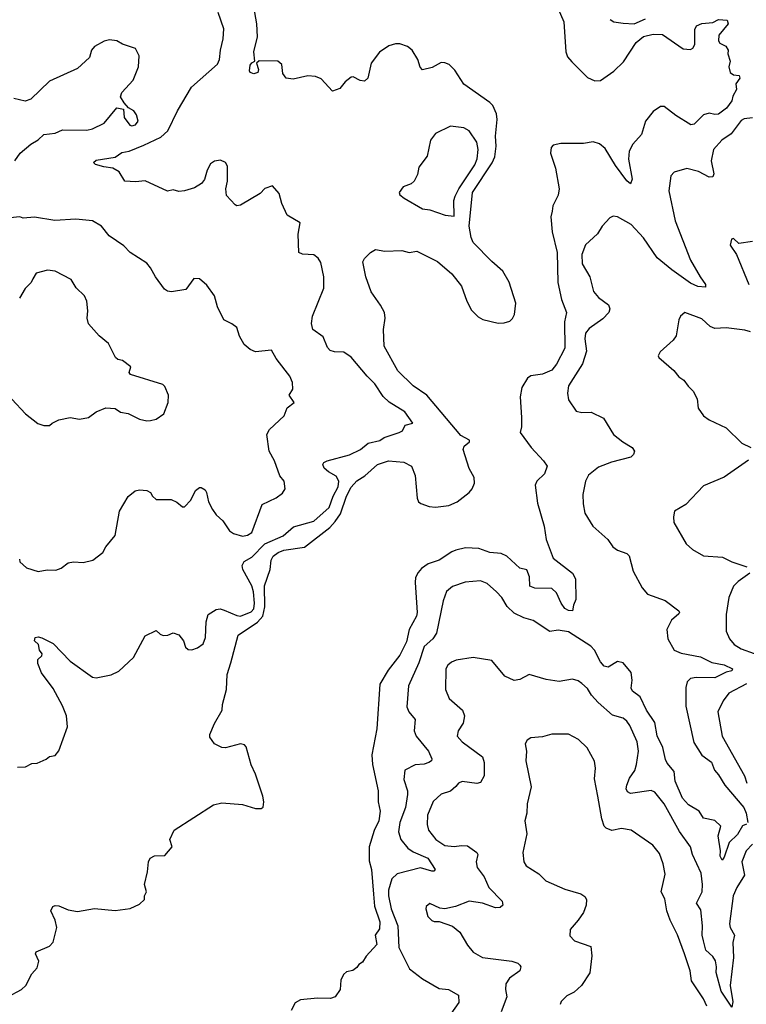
# Model space of a CAD drawing. Extents: x 2199565 to 2323334, y 894172 to 1018966.
# Tile 291 of 440: x 2255936 to 2259813, y 1007396 to 1012647. Entities that reach past the tile are written whole.
import ezdxf

# ---------------------------------------------------------------- set-up
doc = ezdxf.new("R2010")
doc.units = 0

msp = doc.modelspace()

# ---------------------------------------------------------------- linework, layer by layer
at = {"layer": '0CON10XD'}
for points in [[(2255873.3, 1007435), (2255945.8, 1007474.2), (2255968.8, 1007495), (2256001.7, 1007558.3), (2256029.7, 1007590.3), (2256038, 1007625), (2256021.2, 1007665), (2256024.2, 1007675.8), (2256095, 1007706), (2256115, 1007726.7), (2256134, 1007805), (2256126.2, 1007845), (2256103.3, 1007895), (2256113.6, 1007916.4), (2256125, 1007923.3), (2256145, 1007920), (2256195, 1007900), (2256245, 1007890), (2256335, 1007905.7), (2256445.6, 1007895.6), (2256525, 1007906.9), (2256575, 1007928.8), (2256602.5, 1007955), (2256602.5, 1007975), (2256613.3, 1007995), (2256602.5, 1008035), (2256618.3, 1008101.7), (2256623.9, 1008156.1), (2256632.5, 1008175), (2256655, 1008187.5), (2256710.7, 1008189.3), (2256750, 1008235), (2256736.7, 1008275), (2256760, 1008325), (2256970.3, 1008459.7), (2257015, 1008470.8), (2257125, 1008461.1), (2257195, 1008439.5), (2257225, 1008439.4), (2257235, 1008446.7), (2257238.5, 1008475), (2257232.7, 1008505), (2257195, 1008622.5), (2257172, 1008672), (2257145, 1008768), (2257135, 1008779.2), (2257115, 1008784.2), (2257035, 1008763.5), (2257014.6, 1008764.6), (2256976, 1008785), (2256950.7, 1008820.7), (2256951.2, 1008835), (2256975, 1008892.5), (2257015.8, 1008965), (2257018, 1008995), (2257039.5, 1009075), (2257043.8, 1009155), (2257063.3, 1009216.7), (2257102.7, 1009365), (2257205.8, 1009434.2), (2257234.3, 1009465.7), (2257243.8, 1009515), (2257242.4, 1009627.6), (2257272, 1009715), (2257277.1, 1009765), (2257288.9, 1009785), (2257314.4, 1009805), (2257345, 1009817.4), (2257455.8, 1009834.2), (2257590.6, 1009939.4), (2257619.9, 1009970.1), (2257647.9, 1010012.1), (2257679.8, 1010105), (2257705, 1010154.5), (2257735, 1010187.3), (2257777.5, 1010215), (2257845, 1010274.5), (2257903.6, 1010293.6), (2257985, 1010286.4), (2258026.2, 1010265), (2258045.3, 1010215.3), (2258056.2, 1010095), (2258064.5, 1010075), (2258075.9, 1010065.9), (2258120.2, 1010050.2), (2258155, 1010046.4), (2258225, 1010056.6), (2258270.5, 1010075), (2258335, 1010125.6), (2258351.1, 1010145), (2258363.3, 1010175), (2258360.9, 1010205), (2258335, 1010253.3), (2258302.2, 1010355), (2258307.3, 1010372.7), (2258336.2, 1010395), (2258336.2, 1010405), (2258289.6, 1010429.6), (2258107.5, 1010645), (2258035, 1010694.6), (2257954.5, 1010775), (2257881.1, 1010905), (2257877.1, 1010995), (2257885.7, 1011055), (2257882, 1011085), (2257861.2, 1011125), (2257811.2, 1011195), (2257783.8, 1011275), (2257766.7, 1011355), (2257776.1, 1011373.9), (2257807.5, 1011405), (2257835, 1011422), (2257885, 1011412.9), (2257975, 1011415.7), (2258015, 1011405.8), (2258055, 1011412.9), (2258165, 1011358.1), (2258242.4, 1011292.4), (2258293.1, 1011225), (2258321.3, 1011145), (2258347.3, 1011097.3), (2258381.4, 1011061.4), (2258407.8, 1011047.8), (2258488.8, 1011028.8), (2258520.5, 1011029.5), (2258550.6, 1011039.4), (2258565, 1011052.9), (2258575.4, 1011075), (2258582.9, 1011135), (2258547.3, 1011247.3), (2258514.4, 1011305), (2258455, 1011356.6), (2258355, 1011459.4), (2258344, 1011485), (2258333.6, 1011545), (2258351.7, 1011725), (2258457, 1011883), (2258471.5, 1011915), (2258477.9, 1011972.1), (2258474, 1012026), (2258484.2, 1012115), (2258479.7, 1012145), (2258460, 1012190), (2258445, 1012206), (2258305, 1012302.5), (2258257.4, 1012377.4), (2258227.3, 1012407.3), (2258205, 1012417.5), (2258185, 1012418.5), (2258137.4, 1012392.6), (2258085, 1012380), (2258073.2, 1012393.2), (2258060, 1012435), (2258030.9, 1012485), (2258005, 1012504.7), (2257965, 1012518.9), (2257941.2, 1012518.8), (2257905, 1012507.8), (2257856.1, 1012473.9), (2257812.2, 1012415), (2257794.3, 1012335.7), (2257775, 1012320), (2257752.7, 1012322.7), (2257715, 1012342), (2257705, 1012340), (2257672, 1012315), (2257645, 1012280.8), (2257605, 1012266.2), (2257545, 1012332), (2257515, 1012344.3), (2257473.2, 1012346.8), (2257395, 1012330), (2257357.5, 1012335), (2257339.5, 1012359.5), (2257335, 1012407.5), (2257313.9, 1012426.1), (2257213, 1012427), (2257200, 1012415), (2257210.7, 1012380.7), (2257206.7, 1012365), (2257185, 1012358), (2257166.7, 1012365), (2257162.5, 1012375), (2257166.1, 1012403.9), (2257175, 1012417.5), (2257190, 1012425), (2257186.2, 1012475), (2257205.4, 1012555), (2257202, 1012625), (2257184.6, 1012715)], [(2258809.1, 1012705), (2258838.9, 1012635), (2258849.1, 1012475), (2258859.5, 1012449.5), (2258881.7, 1012421.7), (2258965, 1012339.1), (2259005, 1012320.5), (2259035, 1012321.9), (2259106.7, 1012373.3), (2259157.9, 1012422.1), (2259224.7, 1012525), (2259265, 1012558.3), (2259315, 1012570), (2259365, 1012567.5), (2259475, 1012491.5), (2259515, 1012488.9), (2259527.5, 1012495), (2259538.1, 1012515), (2259538.2, 1012595), (2259547.1, 1012615), (2259575, 1012627.5), (2259635, 1012631.4), (2259665, 1012647.5), (2259710, 1012645), (2259716.7, 1012625), (2259666.7, 1012565), (2259663.8, 1012535), (2259672, 1012522), (2259703.3, 1012505), (2259716.2, 1012485), (2259713.3, 1012465), (2259726.7, 1012425), (2259720, 1012395), (2259727.5, 1012365), (2259745, 1012353.3), (2259775, 1012350), (2259777.5, 1012335), (2259757.5, 1012305), (2259760, 1012275), (2259740.6, 1012239.4), (2259735, 1012214), (2259707.1, 1012175), (2259665, 1012143.8), (2259645, 1012140.8), (2259615, 1012147.7), (2259585, 1012140), (2259535, 1012090), (2259516.6, 1012086.6), (2259436.2, 1012136.2), (2259375, 1012184.3), (2259355, 1012183.5), (2259315, 1012157.5), (2259274.7, 1012105.3), (2259254.4, 1012035), (2259207.3, 1011982.7), (2259187.3, 1011945), (2259183.5, 1011903.5), (2259203.1, 1011796.9), (2259195, 1011771.2), (2259175, 1011788.1), (2259115, 1011869.1), (2259060.1, 1011960.1), (2259029.2, 1011985), (2258995, 1011996.4), (2258944.1, 1011985.9), (2258822.7, 1011987.3), (2258781.7, 1011978.3), (2258771.2, 1011965), (2258768, 1011935), (2258795.4, 1011855), (2258814.6, 1011745), (2258808.9, 1011711.1), (2258780, 1011655), (2258776.5, 1011625), (2258770, 1011595), (2258776.7, 1011515), (2258803.9, 1011405), (2258807.3, 1011245), (2258826.6, 1011155), (2258854.2, 1011085), (2258842.1, 1011035), (2258845.3, 1010895), (2258800.3, 1010809.7), (2258775, 1010778.5), (2258725, 1010757.1), (2258663.1, 1010746.9), (2258644.7, 1010735.3), (2258615.4, 1010685), (2258605.5, 1010635), (2258613.6, 1010525), (2258613.3, 1010475), (2258606, 1010445), (2258665, 1010365.8), (2258731.2, 1010295), (2258750, 1010265), (2258735.8, 1010225), (2258695.7, 1010185), (2258686.1, 1010163.9), (2258699.1, 1010069.1), (2258734.6, 1009945), (2258744.4, 1009875), (2258782, 1009775), (2258885.5, 1009695.5), (2258902, 1009665), (2258903.3, 1009555), (2258890, 1009525), (2258885.4, 1009494.6), (2258865, 1009495.7), (2258845, 1009506.9), (2258825, 1009534.4), (2258799.4, 1009589.4), (2258775, 1009613.1), (2258684.7, 1009614.7), (2258658, 1009625), (2258655.8, 1009675), (2258642, 1009712), (2258605, 1009721.5), (2258536, 1009786), (2258505, 1009799.7), (2258445, 1009805.3), (2258385, 1009826.2), (2258315, 1009830.8), (2258262.7, 1009817.3), (2258240.9, 1009809.1), (2258175, 1009764.5), (2258115.4, 1009744.6), (2258079.8, 1009720.2), (2258061.7, 1009698.3), (2258048.3, 1009671.7), (2258045.5, 1009644.5), (2258057.3, 1009485), (2258053.8, 1009465), (2258014.6, 1009395), (2258000.5, 1009329.5), (2257965, 1009258.1), (2257902.3, 1009177.7), (2257857.8, 1009102.2), (2257842.5, 1008865), (2257814.7, 1008725.3), (2257819, 1008675), (2257848.2, 1008535), (2257849.1, 1008475), (2257859.1, 1008425), (2257852.1, 1008375), (2257826.6, 1008323.4), (2257801.2, 1008235), (2257801.3, 1008161.3), (2257812.3, 1008115), (2257823, 1007983), (2257828.9, 1007918.9), (2257857.5, 1007835), (2257855, 1007797.5), (2257832.5, 1007765), (2257841.2, 1007715), (2257785, 1007652.5), (2257765, 1007620), (2257745, 1007607.5), (2257735, 1007592.5), (2257713.6, 1007576.4), (2257680.5, 1007569.5), (2257663.3, 1007555), (2257650, 1007525), (2257646, 1007475), (2257618.8, 1007435), (2257595, 1007425.7), (2257525, 1007428), (2257435, 1007419.7), (2257406.5, 1007403.5), (2257385, 1007361.9)], [(2255925, 1008661.2), (2255967.7, 1008662.3), (2256000.7, 1008679.3), (2256028.8, 1008681.2), (2256077.5, 1008702.5), (2256095, 1008716.7), (2256125, 1008722.5), (2256145, 1008746.7), (2256190.6, 1008875), (2256185.6, 1008935), (2256165, 1008986.7), (2256115, 1009080), (2256053, 1009163), (2256032.7, 1009212.7), (2256033.3, 1009235), (2256055, 1009253.3), (2256055.8, 1009264.2), (2256042, 1009285), (2256036, 1009315), (2256016.2, 1009335), (2256018.8, 1009351.2), (2256035, 1009356), (2256055, 1009350.8), (2256115, 1009319.4), (2256205, 1009225.8), (2256325, 1009140), (2256345, 1009136.7), (2256425, 1009152), (2256465, 1009172), (2256544.2, 1009245), (2256605, 1009360), (2256665, 1009390), (2256685, 1009370), (2256702.3, 1009362.3), (2256725.8, 1009364.2), (2256755, 1009377.5), (2256786.1, 1009366.1), (2256810, 1009335), (2256821.2, 1009301.2), (2256835, 1009287.5), (2256855, 1009286.7), (2256885, 1009296.7), (2256915, 1009317.5), (2256928.3, 1009351.7), (2256930.9, 1009435), (2256942.2, 1009475), (2256985, 1009501.2), (2257005, 1009504.5), (2257027.3, 1009497.3), (2257095, 1009468.7), (2257115, 1009465.9), (2257170.5, 1009489.5), (2257186.1, 1009505), (2257189.7, 1009535), (2257184, 1009596), (2257175, 1009627.3), (2257125.9, 1009714.1), (2257123.5, 1009736.5), (2257133.3, 1009756.7), (2257175, 1009780.9), (2257245, 1009852), (2257342.5, 1009895), (2257397.3, 1009942.8), (2257505, 1009972), (2257588.2, 1010045), (2257608.1, 1010105), (2257634.8, 1010155), (2257639.2, 1010185), (2257625, 1010212.9), (2257582.9, 1010235), (2257560, 1010255), (2257554.2, 1010275), (2257558, 1010285), (2257576.7, 1010295), (2257695, 1010326), (2257755, 1010355.4), (2257795, 1010388.2), (2257857.6, 1010402.4), (2257880.9, 1010419.1), (2257960, 1010445), (2257978.8, 1010455), (2257992.5, 1010485), (2258033.3, 1010495), (2257991.4, 1010555), (2257907.4, 1010607.4), (2257875, 1010637.5), (2257831.2, 1010705), (2257790, 1010745), (2257705, 1010847.1), (2257665, 1010874.4), (2257615, 1010875.7), (2257593.2, 1010883.2), (2257578.7, 1010898.7), (2257556.2, 1010956.2), (2257499.4, 1010995), (2257493.6, 1011026.4), (2257498.8, 1011065), (2257559.2, 1011215), (2257558.8, 1011275), (2257542.9, 1011352.9), (2257529.2, 1011375), (2257505, 1011392.9), (2257445, 1011395.8), (2257426.2, 1011405), (2257422.3, 1011502.3), (2257433.3, 1011563.3), (2257363.3, 1011605), (2257335, 1011667.5), (2257319.7, 1011719.7), (2257285, 1011761.2), (2257245, 1011746), (2257219.7, 1011720.3), (2257115, 1011658.1), (2257095, 1011654.3), (2257085, 1011659.2), (2257039.7, 1011709.7), (2257036.4, 1011745), (2257044.5, 1011785), (2257044.3, 1011865), (2257035, 1011886), (2257007, 1011897), (2256975, 1011892.5), (2256955, 1011878.8), (2256935.8, 1011845), (2256923.1, 1011795), (2256906.5, 1011773.5), (2256869.2, 1011750.8), (2256815, 1011734.6), (2256785, 1011731.4), (2256755, 1011740), (2256725, 1011733.3), (2256605, 1011786.9), (2256555, 1011782.5), (2256496.4, 1011786.4), (2256466.2, 1011835), (2256434, 1011855), (2256385, 1011861.8), (2256340.8, 1011875), (2256330, 1011885), (2256345, 1011898.3), (2256445.7, 1011914.3), (2256482.1, 1011937.9), (2256521.2, 1011945), (2256598, 1011978), (2256688.7, 1012021.3), (2256725.9, 1012054.1), (2256778.5, 1012161.5), (2256852.4, 1012287.6), (2256990.8, 1012409.2), (2257001.5, 1012435), (2257006.9, 1012485), (2257022.5, 1012545), (2257025, 1012597.5), (2256995.6, 1012685.6)], [(2259087.3, 1012647.3), (2259105.6, 1012635.6), (2259155, 1012628.5), (2259215, 1012624.7), (2259275, 1012651.6)], [(2255911.2, 1011895), (2255939.2, 1011935), (2255995, 1011982.5), (2256034.3, 1012005.7), (2256065, 1012035.6), (2256125, 1012041.9), (2256165, 1012060), (2256295, 1012057.1), (2256325, 1012064.2), (2256386.2, 1012095), (2256455, 1012176.7), (2256490, 1012170), (2256493.3, 1012125), (2256523.3, 1012085), (2256535, 1012080.8), (2256555, 1012085.8), (2256567.8, 1012105), (2256560.3, 1012140.3), (2256545, 1012161.2), (2256516.7, 1012176.7), (2256493.9, 1012203.9), (2256473.3, 1012235), (2256480.5, 1012259.5), (2256541.2, 1012325), (2256570, 1012395), (2256574, 1012455), (2256553.6, 1012493.6), (2256485, 1012516.2), (2256455, 1012533.8), (2256415, 1012539.2), (2256387, 1012533), (2256335, 1012504), (2256319.2, 1012485), (2256308.8, 1012445), (2256243.9, 1012386.1), (2256095, 1012320), (2255995, 1012222.5), (2255965, 1012212.5), (2255905, 1012226)], [(2259845, 1012123.8), (2259801.4, 1012118.6), (2259785, 1012108.6), (2259732, 1012038), (2259682.5, 1012005), (2259638, 1011955), (2259624.4, 1011895), (2259638.6, 1011825), (2259635, 1011808.8), (2259615, 1011806.9), (2259557, 1011837), (2259495, 1011852.9), (2259427, 1011833), (2259410.8, 1011815), (2259399.4, 1011735), (2259432.5, 1011575), (2259514.5, 1011365), (2259566.7, 1011275), (2259594.3, 1011235), (2259595, 1011220), (2259555, 1011223.3), (2259515, 1011242.5), (2259415, 1011312.4), (2259337.1, 1011377.1), (2259265, 1011484.5), (2259198, 1011555), (2259125, 1011596), (2259101.7, 1011598.3), (2259085, 1011590), (2259044, 1011545), (2259018.8, 1011505), (2258954.6, 1011445.4), (2258935.5, 1011395), (2258937.3, 1011345), (2258977.1, 1011275), (2258997.9, 1011197.9), (2259024.4, 1011165), (2259077.1, 1011127.1), (2259085.5, 1011105), (2259079.4, 1011085), (2259047.8, 1011052.2), (2258975, 1011000), (2258955.5, 1010975), (2258950.7, 1010945), (2258960.2, 1010879.8), (2258939.3, 1010810.7), (2258864.7, 1010695), (2258858.2, 1010655), (2258865, 1010620), (2258905, 1010560), (2258935, 1010552), (2258985, 1010554.3), (2259051.3, 1010521.3), (2259104.4, 1010435), (2259154.7, 1010394.7), (2259204.2, 1010365), (2259215.7, 1010345), (2259211.4, 1010328.6), (2259197, 1010313), (2259093.4, 1010286.6), (2259025, 1010260.5), (2258971.7, 1010218.3), (2258955.6, 1010185), (2258941.4, 1010115), (2258942.2, 1010065), (2258951.9, 1010015), (2258994, 1009945), (2259074, 1009875), (2259101.2, 1009835), (2259125, 1009818.6), (2259175, 1009800.8), (2259188, 1009788), (2259210, 1009705), (2259256.7, 1009616.7), (2259285, 1009582.2), (2259380.1, 1009550.1), (2259453.3, 1009495), (2259457.1, 1009485), (2259452.4, 1009477.6), (2259413.5, 1009445), (2259389.1, 1009395), (2259394.6, 1009345), (2259428.6, 1009285), (2259465, 1009269.1), (2259569.1, 1009249.1), (2259628.6, 1009218.6), (2259695, 1009206.8), (2259738.6, 1009185), (2259736.2, 1009175), (2259705, 1009167.7), (2259645, 1009137.3), (2259545, 1009138.7), (2259515, 1009133.5), (2259496.5, 1009115), (2259490.5, 1009085), (2259490.8, 1008985), (2259532.8, 1008792.8), (2259575.3, 1008725), (2259627.7, 1008687.7), (2259643.9, 1008645), (2259665, 1008618.9), (2259698.5, 1008565), (2259798.8, 1008445), (2259811.3, 1008415), (2259820.8, 1008365)], [(2258255, 1011600), (2258252.7, 1011682.7), (2258258.9, 1011705), (2258278.8, 1011745), (2258365, 1011873.1), (2258376.4, 1011905), (2258382.8, 1011955), (2258375, 1011994), (2258335, 1012054), (2258305, 1012070), (2258235, 1012078.8), (2258155, 1012040), (2258128, 1012005), (2258110.9, 1011919.1), (2258065, 1011860), (2258058.8, 1011821.2), (2258041.2, 1011785), (2258025, 1011772), (2257982.5, 1011755), (2257960, 1011725), (2257963.6, 1011713.6), (2257986.7, 1011695), (2258085, 1011638.6), (2258125, 1011632.5), (2258206.1, 1011603.9), (2258255, 1011600)], [(2255935, 1009770), (2255937.5, 1009755), (2255973.4, 1009723.4), (2256035, 1009704.4), (2256082.1, 1009712.1), (2256128.6, 1009711.4), (2256158.3, 1009721.7), (2256195, 1009750), (2256223.6, 1009756.4), (2256275, 1009751.2), (2256326.1, 1009763.9), (2256380, 1009805), (2256396.2, 1009835), (2256445, 1009896.7), (2256468.6, 1010025), (2256515, 1010103.3), (2256552.5, 1010135), (2256575, 1010140), (2256615, 1010136.2), (2256633.3, 1010125), (2256645.7, 1010105.7), (2256665, 1010088.8), (2256745, 1010088), (2256775, 1010073.8), (2256805, 1010048.8), (2256815, 1010048.8), (2256848.8, 1010085), (2256875, 1010136.2), (2256895, 1010151.2), (2256905, 1010151.2), (2256925, 1010138.8), (2256933.8, 1010125), (2256944.4, 1010075), (2256964.4, 1010035), (2256985, 1010007.1), (2257020.8, 1009975), (2257055, 1009921.4), (2257076.7, 1009906.7), (2257125, 1009893.3), (2257151.5, 1009898.5), (2257175, 1009912.5), (2257229.5, 1010060.5), (2257305, 1010096.2), (2257338.3, 1010121.7), (2257353.3, 1010145), (2257348, 1010185), (2257324.2, 1010215), (2257295.7, 1010295), (2257267.1, 1010345), (2257254.2, 1010435), (2257268.8, 1010461.2), (2257346.7, 1010535), (2257363.6, 1010576.4), (2257400, 1010605), (2257373.3, 1010645), (2257392.7, 1010677.3), (2257391.2, 1010711.2), (2257377.5, 1010745), (2257352.5, 1010777.5), (2257305, 1010840), (2257280, 1010885), (2257195, 1010876.2), (2257165, 1010888.8), (2257134.1, 1010914.1), (2257108.3, 1010958.3), (2257094, 1011005), (2257068.8, 1011025), (2257025, 1011046.7), (2256992, 1011115), (2256976, 1011175), (2256935, 1011231.2), (2256895, 1011265.8), (2256865, 1011266.2), (2256821.8, 1011208.2), (2256745.8, 1011195.8), (2256725, 1011199.2), (2256709.5, 1011209.5), (2256660, 1011275), (2256635, 1011323.3), (2256615, 1011348), (2256526.2, 1011405), (2256491.7, 1011441.7), (2256414.2, 1011495), (2256372, 1011545), (2256325, 1011574.2), (2256235, 1011584), (2256123.4, 1011576.6), (2256015.8, 1011594.2), (2255955, 1011588.6), (2255936.7, 1011595), (2255885, 1011589.4)], [(2259845, 1011464.3), (2259773.3, 1011453.3), (2259745, 1011480), (2259733.9, 1011476.1), (2259727.5, 1011445), (2259760, 1011395), (2259826.7, 1011235)], [(2255895, 1010623.3), (2255966.7, 1010545), (2256033.9, 1010493.9), (2256065, 1010482.5), (2256095, 1010482.5), (2256110, 1010495), (2256145, 1010512.5), (2256205, 1010526.2), (2256255, 1010516), (2256303.9, 1010526.1), (2256344.3, 1010555.7), (2256395, 1010577.5), (2256445, 1010574), (2256475, 1010554.2), (2256515, 1010546.2), (2256575, 1010516.2), (2256615, 1010506.7), (2256635, 1010508.8), (2256665, 1010516.7), (2256705.8, 1010544.2), (2256728, 1010605), (2256730, 1010645), (2256710.7, 1010690.7), (2256700.7, 1010700.7), (2256527.5, 1010755), (2256520, 1010765), (2256530, 1010795), (2256485, 1010830), (2256460, 1010835), (2256447.5, 1010845), (2256410.3, 1010920.3), (2256360.3, 1010960.3), (2256302.9, 1011025), (2256295.8, 1011055), (2256300.6, 1011095), (2256294.2, 1011145), (2256281.2, 1011175), (2256237, 1011217), (2256211.2, 1011261.2), (2256125, 1011306), (2256085, 1011311.2), (2256025, 1011296), (2256006.2, 1011265), (2255996.7, 1011245), (2255965, 1011212.5), (2255935, 1011162.5)], [(2259835, 1010981.5), (2259805, 1010991.5), (2259705, 1011004.4), (2259645, 1011000), (2259620.8, 1011010.8), (2259575, 1011051.1), (2259485, 1011086), (2259462.5, 1011065), (2259453.6, 1011046.4), (2259438.6, 1010961.4), (2259422.7, 1010937.3), (2259353.8, 1010875), (2259343.3, 1010855), (2259346.7, 1010845), (2259426.3, 1010776.3), (2259452.6, 1010742.6), (2259480, 1010725), (2259501.7, 1010691.7), (2259528.8, 1010665), (2259551.2, 1010625), (2259556.2, 1010575), (2259585, 1010533.8), (2259613.7, 1010513.7), (2259705, 1010470.8), (2259788.7, 1010388.7), (2259836.7, 1010365)], [(2259825, 1010298.6), (2259695, 1010206.9), (2259585, 1010160.8), (2259489.3, 1010060.7), (2259430, 1010025), (2259423.8, 1009995), (2259426.2, 1009965), (2259492.4, 1009852.4), (2259525, 1009820.8), (2259585, 1009788), (2259685, 1009780.8), (2259735, 1009755.6), (2259815, 1009728.8)], [(2259831.1, 1009695), (2259769.1, 1009650.9), (2259744.5, 1009625), (2259719.5, 1009565), (2259704.4, 1009475), (2259704.4, 1009385), (2259723.1, 1009345), (2259748.6, 1009315), (2259785, 1009291.2), (2259855, 1009266.7)], [(2259814.2, 1008355.8), (2259791.8, 1008348.2), (2259765, 1008300.8), (2259721.3, 1008258.7), (2259695, 1008180), (2259683.3, 1008165), (2259673.3, 1008185), (2259674.4, 1008215), (2259662, 1008295), (2259676.9, 1008345), (2259645, 1008376.5), (2259585, 1008389.2), (2259560.6, 1008425), (2259505, 1008458.6), (2259471.9, 1008495), (2259433, 1008585), (2259428, 1008638), (2259390.9, 1008680.9), (2259381.4, 1008701.4), (2259367.5, 1008765), (2259337.9, 1008827.9), (2259325, 1008898.5), (2259279.7, 1008965), (2259246.9, 1009035), (2259205.5, 1009065), (2259198.5, 1009081.5), (2259203.8, 1009125), (2259198.1, 1009165), (2259155, 1009217.3), (2259125, 1009223.2), (2259075, 1009194.6), (2259055, 1009198.8), (2259035, 1009221.9), (2259003.6, 1009283.6), (2258982.9, 1009305), (2258865, 1009382.7), (2258809.5, 1009390.5), (2258765, 1009383.3), (2258675, 1009442.5), (2258625, 1009456), (2258575, 1009481.9), (2258537.2, 1009517.2), (2258508.6, 1009565), (2258480.8, 1009595), (2258429.8, 1009639.8), (2258395, 1009654.4), (2258312.8, 1009647.2), (2258245, 1009624.4), (2258212.7, 1009597.3), (2258195, 1009546.7), (2258159.1, 1009375), (2258139.6, 1009345), (2258095, 1009304.4), (2258065, 1009216.9), (2258010, 1009095), (2258002.2, 1008982.2), (2258011.9, 1008955), (2258045.5, 1008915.5), (2258041.5, 1008855), (2258050.8, 1008825), (2258116.7, 1008745), (2258135.6, 1008705), (2258132.5, 1008695), (2258118.8, 1008685), (2258093.3, 1008676.7), (2258046.7, 1008673.3), (2257991.4, 1008645), (2257986.5, 1008595), (2258005.4, 1008535), (2258006, 1008515), (2257994.7, 1008445), (2257964.3, 1008365.7), (2257956.8, 1008315), (2257970, 1008275), (2258007.7, 1008227.7), (2258035, 1008208.2), (2258114.3, 1008175), (2258153.1, 1008115), (2258145, 1008105.7), (2258135, 1008105.4), (2258075, 1008123.7), (2257949.3, 1008090.7), (2257921.5, 1008065), (2257903.1, 1008005), (2257903.5, 1007975), (2257918.3, 1007905), (2257953.4, 1007815), (2257958.5, 1007698.5), (2258015.4, 1007585.4), (2258085, 1007530.9), (2258175, 1007480.5), (2258223.8, 1007475), (2258278, 1007445), (2258278.9, 1007405), (2258235.7, 1007345)], [(2259845, 1008249.5), (2259811.1, 1008215), (2259789.7, 1008155), (2259802.5, 1008085), (2259761.7, 1008018.3), (2259743, 1007975), (2259722.5, 1007825), (2259727.3, 1007805), (2259750.4, 1007765), (2259740.7, 1007725), (2259743.6, 1007645), (2259726.6, 1007495), (2259741.7, 1007408.3), (2259735, 1007380), (2259678.4, 1007465), (2259652.2, 1007565), (2259654.1, 1007595), (2259647.6, 1007627.6), (2259635, 1007650), (2259597.5, 1007685), (2259583.9, 1007733.9), (2259577.1, 1007765), (2259579.6, 1007815), (2259569.6, 1007899.6), (2259547.3, 1007935), (2259577.3, 1007995), (2259579.8, 1008035), (2259571.8, 1008095), (2259525.3, 1008195.3), (2259514.5, 1008235), (2259456.8, 1008316.8), (2259375, 1008464.3), (2259325, 1008526.9), (2259305, 1008535.4), (2259195, 1008519.6), (2259178.1, 1008528.1), (2259172.5, 1008545), (2259175.3, 1008565), (2259189.1, 1008600.9), (2259218, 1008642), (2259227.5, 1008675), (2259238.2, 1008745), (2259230, 1008795), (2259192.2, 1008882.2), (2259175, 1008906), (2259155, 1008921.4), (2259098.3, 1008938.3), (2259022.2, 1009005), (2258986.9, 1009045), (2258965, 1009080), (2258935, 1009107.5), (2258915, 1009121.4), (2258885, 1009130), (2258815, 1009118.1), (2258745, 1009127.3), (2258655, 1009154.2), (2258605, 1009127.8), (2258575, 1009123.1), (2258525, 1009146.2), (2258455, 1009230), (2258355, 1009245.8), (2258265, 1009230.6), (2258239.3, 1009220.7), (2258220.8, 1009205), (2258209.4, 1009185), (2258208.2, 1009075), (2258227.4, 1009027.4), (2258298.8, 1008965), (2258308.8, 1008935), (2258302.9, 1008895), (2258276, 1008855), (2258270, 1008825), (2258296, 1008795), (2258405, 1008715.6), (2258414.4, 1008685), (2258413.5, 1008615), (2258395, 1008579.2), (2258375, 1008573.1), (2258296.6, 1008583.4), (2258278, 1008575), (2258263.1, 1008556.9), (2258235, 1008532.5), (2258184, 1008516), (2258142.7, 1008477.3), (2258112.7, 1008405), (2258110.4, 1008355), (2258117.1, 1008325), (2258155.5, 1008275), (2258205, 1008242.1), (2258255, 1008236.5), (2258293.4, 1008243.4), (2258325, 1008241.1), (2258375.3, 1008205.3), (2258381.1, 1008195), (2258371.5, 1008155), (2258377.3, 1008125), (2258413.8, 1008075), (2258439.1, 1008019.1), (2258510, 1007945), (2258513.3, 1007925), (2258498.8, 1007911.2), (2258475, 1007910), (2258405.2, 1007935.3), (2258335, 1007946.4), (2258262.1, 1007917.9), (2258205, 1007904), (2258177.5, 1007907.5), (2258125, 1007932.5), (2258105, 1007917.5), (2258103.8, 1007905), (2258114.1, 1007864.1), (2258135, 1007843.3), (2258147, 1007837), (2258175, 1007836.7), (2258245, 1007812), (2258285, 1007781.2), (2258325, 1007711.2), (2258355, 1007674), (2258405.5, 1007645.5), (2258562.5, 1007625), (2258593.3, 1007615), (2258604, 1007605), (2258610, 1007595), (2258604.3, 1007575), (2258550, 1007535), (2258530.6, 1007505), (2258528.6, 1007475), (2258535.6, 1007435), (2258505.6, 1007355)], [(2259814.4, 1009105), (2259720, 1009055), (2259690, 1009015), (2259661.5, 1008955), (2259683.5, 1008825), (2259803.3, 1008615), (2259814.7, 1008574.7)], [(2259601.8, 1007385), (2259584.5, 1007425), (2259519.9, 1007519.9), (2259512.9, 1007575), (2259482.7, 1007665), (2259446, 1007766), (2259406.2, 1007845), (2259388.9, 1007895), (2259377.5, 1007957.5), (2259358.9, 1007995), (2259379.4, 1008089.4), (2259369.6, 1008145), (2259350.2, 1008200.2), (2259314.6, 1008244.6), (2259198.8, 1008325), (2259147, 1008333), (2259095, 1008322.5), (2259065, 1008334.2), (2259055, 1008346.2), (2259041.8, 1008385), (2259021.5, 1008505), (2259002, 1008598), (2259008.1, 1008655), (2259002.4, 1008692.4), (2258964.3, 1008764.3), (2258918, 1008808), (2258865, 1008835.7), (2258775, 1008835.8), (2258725, 1008822), (2258663, 1008817), (2258643.8, 1008805), (2258632.9, 1008785), (2258639.2, 1008745), (2258636.7, 1008695), (2258665.6, 1008555), (2258644.1, 1008464.1), (2258642, 1008415), (2258631.4, 1008375), (2258642.5, 1008305), (2258620.8, 1008205), (2258626.2, 1008155), (2258638.8, 1008135), (2258705, 1008092), (2258743.8, 1008055), (2258845, 1008010), (2258930, 1007985), (2258951.2, 1007971.2), (2258960, 1007955), (2258959.2, 1007925), (2258944.4, 1007885.6), (2258916.2, 1007845), (2258872.5, 1007795), (2258870.7, 1007760.7), (2258896.7, 1007735), (2258983.3, 1007703.3), (2258989.4, 1007655), (2258977.1, 1007562.9), (2258934.2, 1007495.8), (2258895, 1007460), (2258855, 1007441.2), (2258825, 1007410), (2258818.8, 1007395)]]:
    msp.add_lwpolyline(points, dxfattribs=at)

doc.saveas('drawing.dxf')
